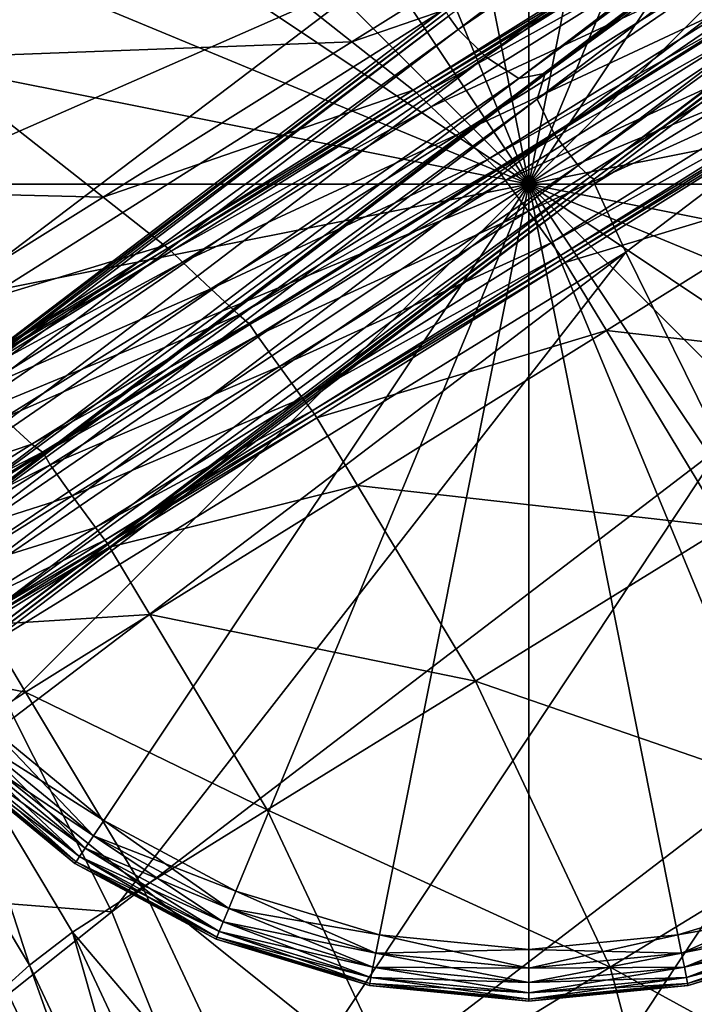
# Model space of a CAD drawing. Header units: millimetres. Extents: x 2387 to 13955, y -4964 to 364.
# Tile 346 of 656: x 6987 to 7017, y -4441 to -4397. Entities that reach past the tile are written whole.
import ezdxf

# ---------------------------------------------------------------- set-up
doc = ezdxf.new("R2010")
doc.units = ezdxf.units.MM
doc.header["$MEASUREMENT"] = 0
doc.layers.add('Predefinito', color=7, linetype='Continuous', true_color=0x000000)

msp = doc.modelspace()

# ---------------------------------------------------------------- linework, layer by layer
at = {"layer": 'Predefinito'}
for points in [[(7002.72, -4371.096), (7009.354, -4370.442), (7009.354, -4404.446)], [(7009.354, -4370.442, 12), (7002.72, -4371.096, 12), (7009.354, -4404.446, 12)], [(7009.354, -4370.442), (7015.987, -4371.096), (7009.354, -4404.446)], [(7015.987, -4371.096, 12), (7009.354, -4370.442, 12), (7009.354, -4404.446, 12)], [(6996.341, -4373.031), (7002.72, -4371.096), (7009.354, -4404.446)], [(7002.72, -4371.096, 12), (6996.341, -4373.031, 12), (7009.354, -4404.446, 12)], [(7015.987, -4371.096), (7022.366, -4373.031), (7009.354, -4404.446)], [(7022.366, -4373.031, 12), (7015.987, -4371.096, 12), (7009.354, -4404.446, 12)], [(6990.462, -4376.173), (6996.341, -4373.031), (7009.354, -4404.446)], [(6996.341, -4373.031, 12), (6990.462, -4376.173, 12), (7009.354, -4404.446, 12)], [(7022.366, -4373.031), (7028.245, -4376.173), (7009.354, -4404.446)], [(7028.245, -4376.173, 12), (7022.366, -4373.031, 12), (7009.354, -4404.446, 12)], [(6985.309, -4380.402), (6990.462, -4376.173), (7009.354, -4404.446)], [(6990.462, -4376.173, 12), (6985.309, -4380.402, 12), (7009.354, -4404.446, 12)], [(7028.245, -4376.173), (7033.398, -4380.402), (7009.354, -4404.446)], [(7033.398, -4380.402, 12), (7028.245, -4376.173, 12), (7009.354, -4404.446, 12)], [(7005.785, -4396.992, 608.036), (7006.214, -4397.57, 608.068), (7033.453, -4376.888, 730.443)], [(7034.691, -4378.108, 730.455), (7033.453, -4376.888, 730.443), (7006.214, -4397.57, 608.068)], [(7006.214, -4397.57, 608.068), (7007.451, -4398.791, 608.078), (7034.691, -4378.108, 730.455)], [(7036.154, -4379.07, 730.364), (7034.691, -4378.108, 730.455), (7007.451, -4398.791, 608.078)], [(7010.038, -4399.539, 607.764), (7010.52, -4399.153, 607.606), (7037.735, -4378.492, 729.908)], [(7037.735, -4378.492, 729.908), (7037.261, -4378.871, 730.091), (7010.038, -4399.539, 607.764)], [(7037.3, -4378.916, 730.091), (7037.735, -4378.492, 729.908), (7010.52, -4399.153, 607.606)], [(7008.919, -4399.749, 608), (7010.038, -4399.539, 607.764), (7037.261, -4378.871, 730.091)], [(7037.261, -4378.871, 730.091), (7036.154, -4379.07, 730.364), (7008.919, -4399.749, 608)], [(7036.966, -4379.989, 730.364), (7037.3, -4378.916, 730.091), (7010.078, -4399.584, 607.764)], [(7010.52, -4399.153, 607.606), (7010.078, -4399.584, 607.764), (7037.3, -4378.916, 730.091)], [(7007.451, -4398.791, 608.078), (7008.919, -4399.749, 608), (7036.154, -4379.07, 730.364)], [(7037.741, -4381.56, 730.456), (7036.966, -4379.989, 730.364), (7009.731, -4400.668, 608)], [(7010.078, -4399.584, 607.764), (7009.731, -4400.668, 608), (7036.966, -4379.989, 730.364)], [(6981.08, -4385.555), (6985.309, -4380.402), (7009.354, -4404.446)], [(6985.309, -4380.402, 12), (6981.08, -4385.555, 12), (7009.354, -4404.446, 12)], [(7033.398, -4380.402), (7037.627, -4385.555), (7009.354, -4404.446)], [(7037.627, -4385.555, 12), (7033.398, -4380.402, 12), (7009.354, -4404.446, 12)], [(7009.731, -4400.668, 608), (7010.501, -4402.243, 608.078), (7037.741, -4381.56, 730.456)], [(7038.799, -4382.94, 730.443), (7037.741, -4381.56, 730.456), (7010.501, -4402.243, 608.078)], [(7010.501, -4402.243, 608.078), (7011.56, -4403.622, 608.068), (7038.799, -4382.94, 730.443)], [(7039.318, -4383.438, 730.405), (7038.799, -4382.94, 730.443), (7011.56, -4403.622, 608.068)], [(6994.749, -4390.007, 608.078), (6983.206, -4383.76, 608.157), (6956.001, -4404.128, 485.82)], [(7011.56, -4403.622, 608.068), (7012.08, -4404.119, 608.035), (7039.318, -4383.438, 730.405)], [(7039.493, -4383.543, 730.38), (7039.318, -4383.438, 730.405), (7012.08, -4404.119, 608.035)], [(7012.08, -4404.119, 608.035), (7012.257, -4404.224, 608.013), (7039.493, -4383.543, 730.38)], [(7039.522, -4383.746, 730.405), (7039.493, -4383.543, 730.38), (7012.257, -4404.224, 608.013)], [(7012.257, -4404.224, 608.013), (7012.285, -4404.427, 608.035), (7039.522, -4383.746, 730.405)], [(7040.909, -4386.787, 730.443), (7039.522, -4383.746, 730.405), (7012.285, -4404.427, 608.035)], [(6977.938, -4391.433), (6981.08, -4385.555), (7009.354, -4404.446)], [(6981.08, -4385.555, 12), (6977.938, -4391.433, 12), (7009.354, -4404.446, 12)], [(7037.627, -4385.555), (7040.769, -4391.433), (7009.354, -4404.446)], [(7040.769, -4391.433, 12), (7037.627, -4385.555, 12), (7009.354, -4404.446, 12)], [(7012.285, -4404.427, 608.035), (7013.67, -4407.47, 608.068), (7040.909, -4386.787, 730.443)], [(7040.909, -4386.787, 730.443), (7013.67, -4407.47, 608.068), (7017.919, -4416.093, 608.078)], [(6956.001, -4404.128, 485.82), (6967.512, -4410.51, 485.701), (6994.749, -4390.007, 608.078)], [(7002.687, -4395.073, 608.068), (6994.749, -4390.007, 608.078), (6967.512, -4410.51, 485.701)], [(7012.553, -4391.216, 12.214), (7001.494, -4398.124, 12.214), (6993.626, -4391.91, 12.171)], [(7001.494, -4398.124, 12.214), (7012.553, -4391.216, 12.214), (7015.268, -4393.375, 12.345)], [(6993.626, -4391.91, 12.171), (6982.55, -4398.834, 12.171), (6971.081, -4391.492, 12.171)], [(6976.003, -4397.812), (6977.938, -4391.433), (7009.354, -4404.446)], [(6977.938, -4391.433, 12), (6976.003, -4397.812, 12), (7009.354, -4404.446, 12)], [(7040.769, -4391.433), (7042.704, -4397.812), (7009.354, -4404.446)], [(7042.704, -4397.812, 12), (7040.769, -4391.433, 12), (7009.354, -4404.446, 12)], [(6982.55, -4398.834, 12.171), (6993.626, -4391.91, 12.171), (7001.494, -4398.124, 12.214)], [(7015.268, -4393.375, 12.345), (7004.217, -4400.275, 12.345), (7001.494, -4398.124, 12.214)], [(7004.217, -4400.275, 12.345), (7015.268, -4393.375, 12.345), (7015.412, -4393.499, 12.432)], [(7015.412, -4393.499, 12.432), (7004.364, -4400.396, 12.432), (7004.217, -4400.275, 12.345)], [(7004.364, -4400.396, 12.432), (7015.412, -4393.499, 12.432), (7015.555, -4393.624, 12.345)], [(7015.555, -4393.624, 12.345), (7004.504, -4400.523, 12.345), (7004.364, -4400.396, 12.432)], [(7004.504, -4400.523, 12.345), (7015.555, -4393.624, 12.345), (7016.069, -4394.104, 12.214)], [(7016.069, -4394.104, 12.214), (7005.016, -4401.007, 12.214), (7004.504, -4400.523, 12.345)], [(7005.016, -4401.007, 12.214), (7016.069, -4394.104, 12.214), (7017.33, -4395.297, 12.171)], [(6967.512, -4410.51, 485.701), (6975.45, -4415.71, 485.693), (7002.687, -4395.073, 608.068)], [(7005.504, -4396.752, 608.036), (7002.687, -4395.073, 608.068), (6975.45, -4415.71, 485.693)], [(7017.33, -4395.297, 12.171), (7006.278, -4402.199, 12.171), (7005.016, -4401.007, 12.214)], [(7006.278, -4402.199, 12.171), (7017.33, -4395.297, 12.171), (7018.553, -4396.471, 12.487)], [(7018.553, -4396.471, 12.487), (7007.51, -4403.364, 12.487), (7006.278, -4402.199, 12.171)], [(7007.51, -4403.364, 12.487), (7018.553, -4396.471, 12.487), (7018.952, -4396.898, 13.435)], [(6975.45, -4415.71, 485.693), (6978.267, -4417.434, 485.668), (7005.504, -4396.752, 608.036)], [(7005.702, -4396.804, 608.015), (7005.504, -4396.752, 608.036), (6978.267, -4417.434, 485.668)], [(6978.267, -4417.434, 485.668), (6978.466, -4417.487, 485.651), (7005.702, -4396.804, 608.015)], [(7005.785, -4396.992, 608.036), (7005.702, -4396.804, 608.015), (6978.466, -4417.487, 485.651)], [(7018.952, -4396.898, 13.435), (7007.936, -4403.766, 13.435), (7007.51, -4403.364, 12.487)], [(7007.936, -4403.766, 13.435), (7018.952, -4396.898, 13.435), (7018.956, -4396.935, 14.068)], [(6978.466, -4417.487, 485.651), (6978.548, -4417.675, 485.668), (7005.785, -4396.992, 608.036)], [(7006.214, -4397.57, 608.068), (7005.785, -4396.992, 608.036), (6978.548, -4417.675, 485.668)], [(7018.956, -4396.935, 14.068), (7007.957, -4403.788, 14.068), (7007.936, -4403.766, 13.435)], [(7007.957, -4403.788, 14.068), (7018.956, -4396.935, 14.068), (7018.992, -4396.943, 13.435)], [(7018.992, -4396.943, 13.435), (7007.976, -4403.811, 13.435), (7007.957, -4403.788, 14.068)], [(7007.976, -4403.811, 13.435), (7018.992, -4396.943, 13.435), (7019.366, -4397.392, 12.487)], [(6978.548, -4417.675, 485.668), (6978.977, -4418.253, 485.693), (7006.214, -4397.57, 608.068)], [(7007.451, -4398.791, 608.078), (7006.214, -4397.57, 608.068), (6978.977, -4418.253, 485.693)], [(7019.366, -4397.392, 12.487), (7008.323, -4404.284, 12.487), (7007.976, -4403.811, 13.435)], [(7008.323, -4404.284, 12.487), (7019.366, -4397.392, 12.487), (7020.381, -4398.753, 12.171)], [(6975.35, -4404.446), (6976.003, -4397.812), (7009.354, -4404.446)], [(6976.003, -4397.812, 12), (6975.35, -4404.446, 12), (7009.354, -4404.446, 12)], [(7001.494, -4398.124, 12.214), (6990.434, -4405.033, 12.214), (6982.55, -4398.834, 12.171)], [(6990.434, -4405.033, 12.214), (7001.494, -4398.124, 12.214), (7004.217, -4400.275, 12.345)], [(7042.704, -4397.812), (7043.357, -4404.446), (7009.354, -4404.446)], [(7043.357, -4404.446, 12), (7042.704, -4397.812, 12), (7009.354, -4404.446, 12)], [(6973.321, -4404.605, 12.171), (6982.55, -4398.834, 12.171), (6990.434, -4405.033, 12.214)], [(6978.977, -4418.253, 485.693), (6980.215, -4419.474, 485.701), (7007.451, -4398.791, 608.078)], [(7008.919, -4399.749, 608), (7007.451, -4398.791, 608.078), (6980.215, -4419.474, 485.701)], [(7020.381, -4398.753, 12.171), (7009.328, -4405.653, 12.171), (7008.323, -4404.284, 12.487)], [(7009.328, -4405.653, 12.171), (7020.381, -4398.753, 12.171), (7021.409, -4400.154, 12.214)], [(7010.038, -4399.539, 607.764), (7008.919, -4399.749, 608), (6981.683, -4420.432, 485.639)], [(6981.683, -4420.432, 485.639), (6982.804, -4420.22, 485.452), (7010.038, -4399.539, 607.764)], [(7010.52, -4399.153, 607.606), (7010.038, -4399.539, 607.764), (6982.804, -4420.22, 485.452)], [(6982.804, -4420.22, 485.452), (6983.287, -4419.832, 485.327), (7010.52, -4399.153, 607.606)], [(7010.078, -4399.584, 607.764), (7010.52, -4399.153, 607.606), (6983.287, -4419.832, 485.327)], [(6980.215, -4419.474, 485.701), (6981.683, -4420.432, 485.639), (7008.919, -4399.749, 608)], [(6983.287, -4419.832, 485.327), (6982.843, -4420.264, 485.452), (7010.078, -4399.584, 607.764)], [(7009.731, -4400.668, 608), (7010.078, -4399.584, 607.764), (6982.843, -4420.264, 485.452)], [(7004.217, -4400.275, 12.345), (6993.166, -4407.174, 12.345), (6990.434, -4405.033, 12.214)], [(6993.166, -4407.174, 12.345), (7004.217, -4400.275, 12.345), (7004.364, -4400.396, 12.432)], [(7004.364, -4400.396, 12.432), (6993.316, -4407.293, 12.432), (6993.166, -4407.174, 12.345)], [(6993.316, -4407.293, 12.432), (7004.364, -4400.396, 12.432), (7004.504, -4400.523, 12.345)], [(7021.409, -4400.154, 12.214), (7010.356, -4407.053, 12.214), (7009.328, -4405.653, 12.171)], [(7010.356, -4407.053, 12.214), (7021.409, -4400.154, 12.214), (7021.821, -4400.723, 12.345)], [(7010.501, -4402.243, 608.078), (7009.731, -4400.668, 608), (6982.495, -4421.351, 485.639)], [(6982.843, -4420.264, 485.452), (6982.495, -4421.351, 485.639), (7009.731, -4400.668, 608)], [(7004.504, -4400.523, 12.345), (6993.454, -4407.422, 12.345), (6993.316, -4407.293, 12.432)], [(6993.454, -4407.422, 12.345), (7004.504, -4400.523, 12.345), (7005.016, -4401.007, 12.214)], [(7021.821, -4400.723, 12.345), (7010.772, -4407.619, 12.345), (7010.356, -4407.053, 12.214)], [(7010.772, -4407.619, 12.345), (7021.821, -4400.723, 12.345), (7021.925, -4400.877, 12.432)], [(7005.016, -4401.007, 12.214), (6993.963, -4407.909, 12.214), (6993.454, -4407.422, 12.345)], [(6993.963, -4407.909, 12.214), (7005.016, -4401.007, 12.214), (7006.278, -4402.199, 12.171)], [(7021.925, -4400.877, 12.432), (7010.878, -4407.772, 12.432), (7010.772, -4407.619, 12.345)], [(7010.878, -4407.772, 12.432), (7021.925, -4400.877, 12.432), (7022.028, -4401.032, 12.345)], [(7022.028, -4401.032, 12.345), (7010.978, -4407.929, 12.345), (7010.878, -4407.772, 12.432)], [(7010.978, -4407.929, 12.345), (7022.028, -4401.032, 12.345), (7023.871, -4404.054, 12.214)], [(6982.495, -4421.351, 485.639), (6983.265, -4422.926, 485.701), (7010.501, -4402.243, 608.078)], [(7011.56, -4403.622, 608.068), (7010.501, -4402.243, 608.078), (6983.265, -4422.926, 485.701)], [(7006.278, -4402.199, 12.171), (6995.225, -4409.101, 12.171), (6993.963, -4407.909, 12.214)], [(6995.225, -4409.101, 12.171), (7006.278, -4402.199, 12.171), (7007.51, -4403.364, 12.487)], [(7007.51, -4403.364, 12.487), (6996.467, -4410.256, 12.487), (6995.225, -4409.101, 12.171)], [(6996.467, -4410.256, 12.487), (7007.51, -4403.364, 12.487), (7007.936, -4403.766, 13.435)], [(6983.265, -4422.926, 485.701), (6984.324, -4424.305, 485.693), (7011.56, -4403.622, 608.068)], [(7012.08, -4404.119, 608.035), (7011.56, -4403.622, 608.068), (6984.324, -4424.305, 485.693)], [(7007.936, -4403.766, 13.435), (6996.919, -4410.634, 13.435), (6996.467, -4410.256, 12.487)], [(6996.919, -4410.634, 13.435), (7007.936, -4403.766, 13.435), (7007.957, -4403.788, 14.068)], [(7007.957, -4403.788, 14.068), (6996.958, -4410.641, 14.068), (6996.919, -4410.634, 13.435)], [(6996.958, -4410.641, 14.068), (7007.957, -4403.788, 14.068), (7007.976, -4403.811, 13.435)], [(7007.976, -4403.811, 13.435), (6996.959, -4410.68, 13.435), (6996.958, -4410.641, 14.068)], [(6996.959, -4410.68, 13.435), (7007.976, -4403.811, 13.435), (7008.323, -4404.284, 12.487)], [(6984.324, -4424.305, 485.693), (6984.844, -4424.801, 485.667), (7012.08, -4404.119, 608.035)], [(7012.257, -4404.224, 608.013), (7012.08, -4404.119, 608.035), (6984.844, -4424.801, 485.667)], [(6984.844, -4424.801, 485.667), (6985.021, -4424.906, 485.65), (7012.257, -4404.224, 608.013)], [(7012.285, -4404.427, 608.035), (7012.257, -4404.224, 608.013), (6985.021, -4424.906, 485.65)], [(7008.323, -4404.284, 12.487), (6997.28, -4411.175, 12.487), (6996.959, -4410.68, 13.435)], [(6997.28, -4411.175, 12.487), (7008.323, -4404.284, 12.487), (7009.328, -4405.653, 12.171)], [(7023.871, -4404.054, 12.214), (7012.805, -4410.944, 12.214), (7010.978, -4407.929, 12.345)], [(7012.805, -4410.944, 12.214), (7023.871, -4404.054, 12.214), (7029.196, -4412.81, 12.171)], [(6990.434, -4405.033, 12.214), (6981.218, -4410.79, 12.214), (6973.321, -4404.605, 12.171)], [(6976.003, -4411.08), (6975.35, -4404.446), (7009.354, -4404.446)], [(6975.35, -4404.446, 12), (6976.003, -4411.08, 12), (7009.354, -4404.446, 12)], [(6977.938, -4417.459), (6976.003, -4411.08), (7009.354, -4404.446)], [(6976.003, -4411.08, 12), (6977.938, -4417.459, 12), (7009.354, -4404.446, 12)], [(6981.08, -4423.338), (6977.938, -4417.459), (7009.354, -4404.446)], [(6977.938, -4417.459, 12), (6981.08, -4423.338, 12), (7009.354, -4404.446, 12)], [(6985.309, -4428.49), (6981.08, -4423.338), (7009.354, -4404.446)], [(6981.08, -4423.338, 12), (6985.309, -4428.49, 12), (7009.354, -4404.446, 12)], [(6985.021, -4424.906, 485.65), (6985.048, -4425.109, 485.667), (7012.285, -4404.427, 608.035)], [(7013.67, -4407.47, 608.068), (7012.285, -4404.427, 608.035), (6985.048, -4425.109, 485.667)], [(6990.462, -4432.719), (6985.309, -4428.49), (7009.354, -4404.446)], [(6985.309, -4428.49, 12), (6990.462, -4432.719, 12), (7009.354, -4404.446, 12)], [(6996.341, -4435.862), (6990.462, -4432.719), (7009.354, -4404.446)], [(6990.462, -4432.719, 12), (6996.341, -4435.862, 12), (7009.354, -4404.446, 12)], [(7002.72, -4437.797), (6996.341, -4435.862), (7009.354, -4404.446)], [(6996.341, -4435.862, 12), (7002.72, -4437.797, 12), (7009.354, -4404.446, 12)], [(7009.354, -4438.45), (7002.72, -4437.797), (7009.354, -4404.446)], [(7002.72, -4437.797, 12), (7009.354, -4438.45, 12), (7009.354, -4404.446, 12)], [(7015.987, -4437.797), (7009.354, -4438.45), (7009.354, -4404.446)], [(7022.366, -4435.861), (7015.987, -4437.797), (7009.354, -4404.446)], [(7028.245, -4432.719), (7022.366, -4435.861), (7009.354, -4404.446)], [(7033.398, -4428.49), (7028.245, -4432.719), (7009.354, -4404.446)], [(7037.627, -4423.338), (7033.398, -4428.49), (7009.354, -4404.446)], [(7040.769, -4417.459), (7037.627, -4423.338), (7009.354, -4404.446)], [(7042.704, -4411.08), (7040.769, -4417.459), (7009.354, -4404.446)], [(7043.357, -4404.446), (7042.704, -4411.08), (7009.354, -4404.446)], [(7009.354, -4438.45, 12), (7015.987, -4437.797, 12), (7009.354, -4404.446, 12)], [(7015.987, -4437.797, 12), (7022.366, -4435.861, 12), (7009.354, -4404.446, 12)], [(7022.366, -4435.861, 12), (7028.245, -4432.719, 12), (7009.354, -4404.446, 12)], [(7028.245, -4432.719, 12), (7033.398, -4428.49, 12), (7009.354, -4404.446, 12)], [(7033.398, -4428.49, 12), (7037.627, -4423.338, 12), (7009.354, -4404.446, 12)], [(7037.627, -4423.338, 12), (7040.769, -4417.459, 12), (7009.354, -4404.446, 12)], [(7040.769, -4417.459, 12), (7042.704, -4411.08, 12), (7009.354, -4404.446, 12)], [(7042.704, -4411.08, 12), (7043.357, -4404.446, 12), (7009.354, -4404.446, 12)], [(6981.218, -4410.79, 12.214), (6990.434, -4405.033, 12.214), (6993.166, -4407.174, 12.345)], [(7009.328, -4405.653, 12.171), (6998.275, -4412.552, 12.171), (6997.28, -4411.175, 12.487)], [(6998.275, -4412.552, 12.171), (7009.328, -4405.653, 12.171), (7010.356, -4407.053, 12.214)], [(6993.166, -4407.174, 12.345), (6983.957, -4412.924, 12.345), (6981.218, -4410.79, 12.214)], [(6983.957, -4412.924, 12.345), (6993.166, -4407.174, 12.345), (6993.316, -4407.293, 12.432)], [(6993.316, -4407.293, 12.432), (6984.109, -4413.041, 12.432), (6983.957, -4412.924, 12.345)], [(6984.109, -4413.041, 12.432), (6993.316, -4407.293, 12.432), (6993.454, -4407.422, 12.345)], [(6993.454, -4407.422, 12.345), (6984.246, -4413.172, 12.345), (6984.109, -4413.041, 12.432)], [(6984.246, -4413.172, 12.345), (6993.454, -4407.422, 12.345), (6993.963, -4407.909, 12.214)], [(7010.356, -4407.053, 12.214), (6999.303, -4413.952, 12.214), (6998.275, -4412.552, 12.171)], [(6999.303, -4413.952, 12.214), (7010.356, -4407.053, 12.214), (7010.772, -4407.619, 12.345)], [(6985.048, -4425.109, 485.667), (6986.47, -4428.152, 485.693), (7013.67, -4407.47, 608.068)], [(7013.67, -4407.47, 608.068), (6986.47, -4428.152, 485.693), (6990.826, -4436.776, 485.701)], [(6990.826, -4436.776, 485.701), (7017.919, -4416.093, 608.078), (7013.67, -4407.47, 608.068)], [(7010.772, -4407.619, 12.345), (6999.722, -4414.516, 12.345), (6999.303, -4413.952, 12.214)], [(6999.722, -4414.516, 12.345), (7010.772, -4407.619, 12.345), (7010.878, -4407.772, 12.432)], [(7010.878, -4407.772, 12.432), (6999.831, -4414.667, 12.432), (6999.722, -4414.516, 12.345)], [(6999.831, -4414.667, 12.432), (7010.878, -4407.772, 12.432), (7010.978, -4407.929, 12.345)], [(6993.963, -4407.909, 12.214), (6984.752, -4413.661, 12.214), (6984.246, -4413.172, 12.345)], [(6984.752, -4413.661, 12.214), (6993.963, -4407.909, 12.214), (6995.225, -4409.101, 12.171)], [(7010.978, -4407.929, 12.345), (6999.929, -4414.826, 12.345), (6999.831, -4414.667, 12.432)], [(6999.929, -4414.826, 12.345), (7010.978, -4407.929, 12.345), (7012.805, -4410.944, 12.214)], [(6995.225, -4409.101, 12.171), (6986.014, -4414.852, 12.171), (6984.752, -4413.661, 12.214)], [(6986.014, -4414.852, 12.171), (6995.225, -4409.101, 12.171), (6996.467, -4410.256, 12.487)], [(6996.467, -4410.256, 12.487), (6987.264, -4416, 12.487), (6986.014, -4414.852, 12.171)], [(6987.264, -4416, 12.487), (6996.467, -4410.256, 12.487), (6996.919, -4410.634, 13.435)], [(6996.919, -4410.634, 13.435), (6987.739, -4416.358, 13.435), (6987.264, -4416, 12.487)], [(6987.739, -4416.358, 13.435), (6996.919, -4410.634, 13.435), (6996.958, -4410.641, 14.068)], [(6996.958, -4410.641, 14.068), (6987.792, -4416.351, 14.068), (6987.739, -4416.358, 13.435)], [(6996.959, -4410.68, 13.435), (6987.779, -4416.403, 13.435), (6987.792, -4416.351, 14.068)], [(6987.779, -4416.403, 13.435), (6996.959, -4410.68, 13.435), (6997.28, -4411.175, 12.487)], [(6987.792, -4416.351, 14.068), (6996.958, -4410.641, 14.068), (6996.959, -4410.68, 13.435)], [(6997.28, -4411.175, 12.487), (6988.077, -4416.919, 12.487), (6987.779, -4416.403, 13.435)], [(6988.077, -4416.919, 12.487), (6997.28, -4411.175, 12.487), (6998.275, -4412.552, 12.171)], [(7012.805, -4410.944, 12.214), (7001.738, -4417.834, 12.214), (6999.929, -4414.826, 12.345)], [(7001.738, -4417.834, 12.214), (7012.805, -4410.944, 12.214), (7018.091, -4419.67, 12.171)], [(7029.196, -4412.81, 12.171), (7018.091, -4419.67, 12.171), (7012.805, -4410.944, 12.214)], [(6998.275, -4412.552, 12.171), (6989.063, -4418.302, 12.171), (6988.077, -4416.919, 12.487)], [(6989.063, -4418.302, 12.171), (6998.275, -4412.552, 12.171), (6999.303, -4413.952, 12.214)], [(6999.303, -4413.952, 12.214), (6990.092, -4419.702, 12.214), (6989.063, -4418.302, 12.171)], [(6990.092, -4419.702, 12.214), (6999.303, -4413.952, 12.214), (6999.722, -4414.516, 12.345)], [(6980.487, -4418.303, 12.171), (6986.014, -4414.852, 12.171), (6987.264, -4416, 12.487)], [(6999.722, -4414.516, 12.345), (6990.514, -4420.264, 12.345), (6990.092, -4419.702, 12.214)], [(6990.514, -4420.264, 12.345), (6999.722, -4414.516, 12.345), (6999.831, -4414.667, 12.432)], [(6999.831, -4414.667, 12.432), (6990.626, -4420.413, 12.432), (6990.514, -4420.264, 12.345)], [(6990.626, -4420.413, 12.432), (6999.831, -4414.667, 12.432), (6999.929, -4414.826, 12.345)], [(6999.929, -4414.826, 12.345), (6990.72, -4420.573, 12.345), (6990.626, -4420.413, 12.432)], [(6990.72, -4420.573, 12.345), (6999.929, -4414.826, 12.345), (7001.738, -4417.834, 12.214)], [(6987.264, -4416, 12.487), (6981.743, -4419.446, 12.487), (6980.487, -4418.303, 12.171)], [(6981.743, -4419.446, 12.487), (6987.264, -4416, 12.487), (6987.739, -4416.358, 13.435)], [(7017.919, -4416.093, 608.078), (6990.826, -4436.776, 485.701), (6995.866, -4449.332, 485.701)], [(6995.866, -4449.332, 485.701), (7022.885, -4428.649, 608.078), (7017.919, -4416.093, 608.078)], [(6987.739, -4416.358, 13.435), (6982.231, -4419.792, 13.435), (6981.743, -4419.446, 12.487)], [(6982.231, -4419.792, 13.435), (6987.739, -4416.358, 13.435), (6987.792, -4416.351, 14.068)], [(6987.792, -4416.351, 14.068), (6982.293, -4419.778, 14.068), (6982.231, -4419.792, 13.435)], [(6982.271, -4419.837, 13.435), (6987.779, -4416.403, 13.435), (6988.077, -4416.919, 12.487)], [(6987.779, -4416.403, 13.435), (6982.271, -4419.837, 13.435), (6982.293, -4419.778, 14.068)], [(6982.293, -4419.778, 14.068), (6987.792, -4416.351, 14.068), (6987.779, -4416.403, 13.435)], [(6988.077, -4416.919, 12.487), (6982.555, -4420.364, 12.487), (6982.271, -4419.837, 13.435)], [(6982.555, -4420.364, 12.487), (6988.077, -4416.919, 12.487), (6989.063, -4418.302, 12.171)], [(7001.738, -4417.834, 12.214), (6992.516, -4423.575, 12.214), (6990.72, -4420.573, 12.345)], [(6992.516, -4423.575, 12.214), (7001.738, -4417.834, 12.214), (7006.986, -4426.531, 12.171)], [(7018.091, -4419.67, 12.171), (7006.986, -4426.531, 12.171), (7001.738, -4417.834, 12.214)], [(6989.063, -4418.302, 12.171), (6983.537, -4421.752, 12.171), (6982.555, -4420.364, 12.487)], [(6983.537, -4421.752, 12.171), (6989.063, -4418.302, 12.171), (6990.092, -4419.702, 12.214)], [(7006.986, -4426.531, 12.171), (7018.091, -4419.67, 12.171), (7024.12, -4432.433, 12.171)], [(6990.092, -4419.702, 12.214), (6984.565, -4423.151, 12.214), (6983.537, -4421.752, 12.171)], [(6984.565, -4423.151, 12.214), (6990.092, -4419.702, 12.214), (6990.514, -4420.264, 12.345)], [(6990.514, -4420.264, 12.345), (6984.99, -4423.712, 12.345), (6984.565, -4423.151, 12.214)], [(6984.99, -4423.712, 12.345), (6990.514, -4420.264, 12.345), (6990.626, -4420.413, 12.432)], [(6990.626, -4420.413, 12.432), (6985.102, -4423.86, 12.432), (6984.99, -4423.712, 12.345)], [(6985.102, -4423.86, 12.432), (6990.626, -4420.413, 12.432), (6990.72, -4420.573, 12.345)], [(6990.72, -4420.573, 12.345), (6985.195, -4424.022, 12.345), (6985.102, -4423.86, 12.432)], [(6985.195, -4424.022, 12.345), (6990.72, -4420.573, 12.345), (6992.516, -4423.575, 12.214)], [(6992.516, -4423.575, 12.214), (6986.983, -4427.02, 12.214), (6985.195, -4424.022, 12.345)], [(6986.983, -4427.02, 12.214), (6992.516, -4423.575, 12.214), (6997.731, -4432.248, 12.171)], [(7006.986, -4426.531, 12.171), (6997.731, -4432.248, 12.171), (6992.516, -4423.575, 12.214)], [(6982.109, -4426.043, 12.432), (6985.195, -4424.022, 12.345), (6986.983, -4427.02, 12.214)], [(6986.983, -4427.02, 12.214), (6983.888, -4429.041, 12.303), (6982.109, -4426.043, 12.432)], [(6997.731, -4432.248, 12.171), (7006.986, -4426.531, 12.171), (7012.971, -4439.241, 12.171)], [(7024.12, -4432.433, 12.171), (7012.971, -4439.241, 12.171), (7006.986, -4426.531, 12.171)], [(6983.888, -4429.041, 12.303), (6986.983, -4427.02, 12.214), (6992.179, -4435.679, 12.171)], [(6997.731, -4432.248, 12.171), (6992.179, -4435.679, 12.171), (6986.983, -4427.02, 12.214)], [(6990.826, -4436.776, 485.701), (6986.47, -4428.152, 485.693), (6976.684, -4435.666, 440.492)], [(6984.723, -4429.077, 0.08), (6985.309, -4428.49), (6990.462, -4432.719)], [(6985.309, -4428.49, 12), (6984.723, -4429.077, 11.92), (6990.001, -4433.409, 11.92)], [(6990.001, -4433.409, 11.92), (6990.462, -4432.719, 12), (6985.309, -4428.49, 12)], [(7022.885, -4428.649, 608.078), (6995.866, -4449.332, 485.701), (6999.338, -4464.173, 485.702)], [(6999.338, -4464.173, 485.702), (7026.422, -4443.491, 608.078), (7022.885, -4428.649, 608.078)], [(6987.163, -4439.147, 12.524), (6981.982, -4430.51, 12.568), (6983.888, -4429.041, 12.303)], [(6983.888, -4429.041, 12.303), (6989.074, -4437.689, 12.259), (6987.163, -4439.147, 12.524)], [(6992.179, -4435.679, 12.171), (6989.074, -4437.689, 12.259), (6983.888, -4429.041, 12.303)], [(6984.267, -4429.533, 0.32), (6984.723, -4429.077, 0.08), (6990.001, -4433.409, 0.08)], [(6984.723, -4429.077, 11.92), (6984.267, -4429.533, 11.68), (6989.643, -4433.945, 11.68)], [(6990.462, -4432.719), (6990.001, -4433.409, 0.08), (6984.723, -4429.077, 0.08)], [(6989.643, -4433.945, 11.68), (6990.001, -4433.409, 11.92), (6984.723, -4429.077, 11.92)], [(6983.941, -4429.858, 0.72), (6984.267, -4429.533, 0.32), (6989.643, -4433.945, 0.32)], [(6984.267, -4429.533, 11.68), (6983.941, -4429.858, 11.28), (6989.387, -4434.328, 11.28)], [(6990.001, -4433.409, 0.08), (6989.643, -4433.945, 0.32), (6984.267, -4429.533, 0.32)], [(6989.387, -4434.328, 11.28), (6989.643, -4433.945, 11.68), (6984.267, -4429.533, 11.68)], [(6983.681, -4430.119, 2), (6983.746, -4430.054, 1.28), (6989.234, -4434.558, 1.28)], [(6983.746, -4430.054, 10.72), (6983.681, -4430.119, 10), (6989.183, -4434.634, 10)], [(6983.681, -4430.119, 2), (6989.183, -4434.634, 2), (6989.183, -4434.634, 6)], [(6989.183, -4434.634, 6), (6983.681, -4430.119, 6), (6983.681, -4430.119, 2)], [(6983.681, -4430.119, 6), (6989.183, -4434.634, 6), (6989.183, -4434.634, 10)], [(6989.183, -4434.634, 10), (6983.681, -4430.119, 10), (6983.681, -4430.119, 6)], [(6989.234, -4434.558, 1.28), (6989.183, -4434.634, 2), (6983.681, -4430.119, 2)], [(6983.746, -4430.054, 1.28), (6983.941, -4429.858, 0.72), (6989.387, -4434.328, 0.72)], [(6983.941, -4429.858, 11.28), (6983.746, -4430.054, 10.72), (6989.234, -4434.558, 10.72)], [(6989.183, -4434.634, 10), (6989.234, -4434.558, 10.72), (6983.746, -4430.054, 10.72)], [(6989.387, -4434.328, 0.72), (6989.234, -4434.558, 1.28), (6983.746, -4430.054, 1.28)], [(6989.643, -4433.945, 0.32), (6989.387, -4434.328, 0.72), (6983.941, -4429.858, 0.72)], [(6989.234, -4434.558, 10.72), (6989.387, -4434.328, 11.28), (6983.941, -4429.858, 11.28)], [(6981.982, -4430.51, 12.568), (6987.163, -4439.147, 12.524), (6986.085, -4440.119, 12.873)], [(6992.179, -4435.679, 12.171), (6997.731, -4432.248, 12.171), (7003.681, -4444.915, 12.171)], [(7012.971, -4439.241, 12.171), (7003.681, -4444.915, 12.171), (6997.731, -4432.248, 12.171)], [(6990.001, -4433.409, 0.08), (6990.462, -4432.719), (6996.341, -4435.862)], [(6990.462, -4432.719, 12), (6990.001, -4433.409, 11.92), (6996.024, -4436.628, 11.92)], [(6996.024, -4436.628, 11.92), (6996.341, -4435.862, 12), (6990.462, -4432.719, 12)], [(7012.971, -4439.241, 12.171), (7024.12, -4432.433, 12.171), (7028.175, -4447.557, 12.171)], [(6989.643, -4433.945, 0.32), (6990.001, -4433.409, 0.08), (6996.024, -4436.628, 0.08)], [(6990.001, -4433.409, 11.92), (6989.643, -4433.945, 11.68), (6995.777, -4437.223, 11.68)], [(6996.341, -4435.862), (6996.024, -4436.628, 0.08), (6990.001, -4433.409, 0.08)], [(6995.777, -4437.223, 11.68), (6996.024, -4436.628, 11.92), (6990.001, -4433.409, 11.92)], [(6989.387, -4434.328, 0.72), (6989.643, -4433.945, 0.32), (6995.777, -4437.223, 0.32)], [(6989.643, -4433.945, 11.68), (6989.387, -4434.328, 11.28), (6995.601, -4437.649, 11.28)], [(6996.024, -4436.628, 0.08), (6995.777, -4437.223, 0.32), (6989.643, -4433.945, 0.32)], [(6995.601, -4437.649, 11.28), (6995.777, -4437.223, 11.68), (6989.643, -4433.945, 11.68)], [(6989.234, -4434.558, 1.28), (6989.387, -4434.328, 0.72), (6995.601, -4437.649, 0.72)], [(6989.387, -4434.328, 11.28), (6989.234, -4434.558, 10.72), (6995.495, -4437.904, 10.72)], [(6995.777, -4437.223, 0.32), (6995.601, -4437.649, 0.72), (6989.387, -4434.328, 0.72)], [(6995.495, -4437.904, 10.72), (6995.601, -4437.649, 11.28), (6989.387, -4434.328, 11.28)], [(6989.183, -4434.634, 2), (6989.234, -4434.558, 1.28), (6995.495, -4437.904, 1.28)], [(6989.234, -4434.558, 10.72), (6989.183, -4434.634, 10), (6995.46, -4437.989, 10)], [(6989.183, -4434.634, 2), (6995.46, -4437.989, 2), (6995.46, -4437.989, 6)], [(6995.46, -4437.989, 6), (6989.183, -4434.634, 6), (6989.183, -4434.634, 2)], [(6989.183, -4434.634, 6), (6995.46, -4437.989, 6), (6995.46, -4437.989, 10)], [(6995.46, -4437.989, 10), (6989.183, -4434.634, 10), (6989.183, -4434.634, 6)], [(6995.495, -4437.904, 1.28), (6995.46, -4437.989, 2), (6989.183, -4434.634, 2)], [(6995.46, -4437.989, 10), (6995.495, -4437.904, 10.72), (6989.234, -4434.558, 10.72)], [(6995.601, -4437.649, 0.72), (6995.495, -4437.904, 1.28), (6989.234, -4434.558, 1.28)], [(6976.684, -4435.666, 440.492), (6981.364, -4444.29, 440.494), (6990.826, -4436.776, 485.701)], [(6989.074, -4437.689, 12.259), (6992.179, -4435.679, 12.171), (6998.107, -4448.319, 12.171)], [(7003.681, -4444.915, 12.171), (6998.107, -4448.319, 12.171), (6992.179, -4435.679, 12.171)], [(6996.024, -4436.628, 0.08), (6996.341, -4435.862), (7002.72, -4437.797)], [(6996.341, -4435.862, 12), (6996.024, -4436.628, 11.92), (7002.558, -4438.61, 11.92)], [(7002.558, -4438.61, 11.92), (7002.72, -4437.797, 12), (6996.341, -4435.862, 12)], [(7016.149, -4438.61, 0.08), (7015.987, -4437.797), (7022.366, -4435.861)], [(7022.684, -4436.627, 11.92), (7022.366, -4435.861, 12), (7015.987, -4437.797, 12)], [(7022.366, -4435.861), (7022.684, -4436.627, 0.08), (7016.149, -4438.61, 0.08)], [(6995.777, -4437.223, 0.32), (6996.024, -4436.628, 0.08), (7002.558, -4438.61, 0.08)], [(6996.024, -4436.628, 11.92), (6995.777, -4437.223, 11.68), (7002.432, -4439.242, 11.68)], [(7002.72, -4437.797), (7002.558, -4438.61, 0.08), (6996.024, -4436.628, 0.08)], [(7002.432, -4439.242, 11.68), (7002.558, -4438.61, 11.92), (6996.024, -4436.628, 11.92)], [(7015.987, -4437.797, 12), (7016.149, -4438.61, 11.92), (7022.684, -4436.627, 11.92)], [(7016.275, -4439.242, 0.32), (7016.149, -4438.61, 0.08), (7022.684, -4436.627, 0.08)], [(7022.93, -4437.223, 11.68), (7022.684, -4436.627, 11.92), (7016.149, -4438.61, 11.92)], [(7022.684, -4436.627, 0.08), (7022.93, -4437.223, 0.32), (7016.275, -4439.242, 0.32)], [(6995.866, -4449.332, 485.701), (6990.826, -4436.776, 485.701), (6981.364, -4444.29, 440.494)], [(6995.601, -4437.649, 0.72), (6995.777, -4437.223, 0.32), (7002.432, -4439.242, 0.32)], [(6995.777, -4437.223, 11.68), (6995.601, -4437.649, 11.28), (7002.342, -4439.694, 11.28)], [(7002.558, -4438.61, 0.08), (7002.432, -4439.242, 0.32), (6995.777, -4437.223, 0.32)], [(7002.342, -4439.694, 11.28), (7002.432, -4439.242, 11.68), (6995.777, -4437.223, 11.68)], [(7016.149, -4438.61, 11.92), (7016.275, -4439.242, 11.68), (7022.93, -4437.223, 11.68)], [(7016.365, -4439.694, 0.72), (7016.275, -4439.242, 0.32), (7022.93, -4437.223, 0.32)], [(7023.107, -4437.649, 11.28), (7022.93, -4437.223, 11.68), (7016.275, -4439.242, 11.68)], [(7022.93, -4437.223, 0.32), (7023.107, -4437.649, 0.72), (7016.365, -4439.694, 0.72)], [(6993.083, -4451.747, 12.52), (6987.163, -4439.147, 12.524), (6989.074, -4437.689, 12.259)], [(6989.074, -4437.689, 12.259), (6994.993, -4450.31, 12.258), (6993.083, -4451.747, 12.52)], [(6998.107, -4448.319, 12.171), (6994.993, -4450.31, 12.258), (6989.074, -4437.689, 12.259)], [(6995.46, -4437.989, 2), (6995.495, -4437.904, 1.28), (7002.288, -4439.965, 1.28)], [(6995.495, -4437.904, 10.72), (6995.46, -4437.989, 10), (7002.27, -4440.055, 10)], [(6995.46, -4437.989, 2), (7002.27, -4440.055, 2), (7002.27, -4440.055, 6)], [(7002.27, -4440.055, 6), (6995.46, -4437.989, 6), (6995.46, -4437.989, 2)], [(6995.46, -4437.989, 6), (7002.27, -4440.055, 6), (7002.27, -4440.055, 10)], [(7002.27, -4440.055, 10), (6995.46, -4437.989, 10), (6995.46, -4437.989, 6)], [(7002.288, -4439.965, 1.28), (7002.27, -4440.055, 2), (6995.46, -4437.989, 2)], [(6995.495, -4437.904, 1.28), (6995.601, -4437.649, 0.72), (7002.342, -4439.694, 0.72)], [(6995.601, -4437.649, 11.28), (6995.495, -4437.904, 10.72), (7002.288, -4439.965, 10.72)], [(7002.27, -4440.055, 10), (7002.288, -4439.965, 10.72), (6995.495, -4437.904, 10.72)], [(7002.342, -4439.694, 0.72), (7002.288, -4439.965, 1.28), (6995.495, -4437.904, 1.28)], [(7002.432, -4439.242, 0.32), (7002.342, -4439.694, 0.72), (6995.601, -4437.649, 0.72)], [(7002.288, -4439.965, 10.72), (7002.342, -4439.694, 11.28), (6995.601, -4437.649, 11.28)], [(7002.558, -4438.61, 0.08), (7002.72, -4437.797), (7009.354, -4438.45)], [(7002.72, -4437.797, 12), (7002.558, -4438.61, 11.92), (7009.354, -4439.279, 11.92)], [(7009.354, -4439.279, 11.92), (7009.354, -4438.45, 12), (7002.72, -4437.797, 12)], [(7015.987, -4437.797), (7016.149, -4438.61, 0.08), (7009.354, -4439.279, 0.08)], [(7009.354, -4439.279, 0.08), (7009.354, -4438.45), (7015.987, -4437.797)], [(7016.149, -4438.61, 11.92), (7015.987, -4437.797, 12), (7009.354, -4438.45, 12)], [(7016.275, -4439.242, 11.68), (7016.365, -4439.694, 11.28), (7023.107, -4437.649, 11.28)], [(7016.419, -4439.965, 1.28), (7016.365, -4439.694, 0.72), (7023.107, -4437.649, 0.72)], [(7023.212, -4437.904, 10.72), (7023.107, -4437.649, 11.28), (7016.365, -4439.694, 11.28)], [(7016.365, -4439.694, 11.28), (7016.419, -4439.965, 10.72), (7023.212, -4437.904, 10.72)], [(7023.107, -4437.649, 0.72), (7023.212, -4437.904, 1.28), (7016.419, -4439.965, 1.28)], [(7016.437, -4440.055, 2), (7016.419, -4439.965, 1.28), (7023.212, -4437.904, 1.28)], [(7023.248, -4437.989, 10), (7023.212, -4437.904, 10.72), (7016.419, -4439.965, 10.72)], [(7016.419, -4439.965, 10.72), (7016.437, -4440.055, 10), (7023.248, -4437.989, 10)], [(7023.212, -4437.904, 1.28), (7023.248, -4437.989, 2), (7016.437, -4440.055, 2)], [(7016.437, -4440.055, 2), (7023.248, -4437.989, 2), (7023.248, -4437.989, 6)], [(7023.248, -4437.989, 6), (7016.437, -4440.055, 6), (7016.437, -4440.055, 2)], [(7016.437, -4440.055, 6), (7023.248, -4437.989, 6), (7023.248, -4437.989, 10)], [(7023.248, -4437.989, 10), (7016.437, -4440.055, 10), (7016.437, -4440.055, 6)], [(7009.354, -4438.45), (7009.354, -4439.279, 0.08), (7002.558, -4438.61, 0.08)], [(7009.354, -4438.45, 12), (7009.354, -4439.279, 11.92), (7016.149, -4438.61, 11.92)], [(7002.432, -4439.242, 0.32), (7002.558, -4438.61, 0.08), (7009.354, -4439.279, 0.08)], [(7002.558, -4438.61, 11.92), (7002.432, -4439.242, 11.68), (7009.354, -4439.924, 11.68)], [(7009.354, -4439.924, 11.68), (7009.354, -4439.279, 11.92), (7002.558, -4438.61, 11.92)], [(7016.149, -4438.61, 0.08), (7016.275, -4439.242, 0.32), (7009.354, -4439.924, 0.32)], [(7009.354, -4439.924, 0.32), (7009.354, -4439.279, 0.08), (7016.149, -4438.61, 0.08)], [(7016.275, -4439.242, 11.68), (7016.149, -4438.61, 11.92), (7009.354, -4439.279, 11.92)], [(6992.007, -4452.706, 12.867), (6986.085, -4440.119, 12.873), (6987.163, -4439.147, 12.524)], [(6987.163, -4439.147, 12.524), (6993.083, -4451.747, 12.52), (6992.007, -4452.706, 12.867)], [(7002.342, -4439.694, 0.72), (7002.432, -4439.242, 0.32), (7009.354, -4439.924, 0.32)], [(7002.432, -4439.242, 11.68), (7002.342, -4439.694, 11.28), (7009.354, -4440.384, 11.28)], [(7009.354, -4439.279, 0.08), (7009.354, -4439.924, 0.32), (7002.432, -4439.242, 0.32)], [(7009.354, -4440.384, 11.28), (7009.354, -4439.924, 11.68), (7002.432, -4439.242, 11.68)], [(7003.681, -4444.915, 12.171), (7012.971, -4439.241, 12.171), (7016.996, -4454.288, 12.171)], [(7016.275, -4439.242, 0.32), (7016.365, -4439.694, 0.72), (7009.354, -4440.384, 0.72)], [(7009.354, -4440.384, 0.72), (7009.354, -4439.924, 0.32), (7016.275, -4439.242, 0.32)], [(7016.365, -4439.694, 11.28), (7016.275, -4439.242, 11.68), (7009.354, -4439.924, 11.68)], [(7009.354, -4439.279, 11.92), (7009.354, -4439.924, 11.68), (7016.275, -4439.242, 11.68)], [(7028.175, -4447.557, 12.171), (7016.996, -4454.288, 12.171), (7012.971, -4439.241, 12.171)], [(7002.288, -4439.965, 1.28), (7002.342, -4439.694, 0.72), (7009.354, -4440.384, 0.72)], [(7002.342, -4439.694, 11.28), (7002.288, -4439.965, 10.72), (7009.354, -4440.661, 10.72)], [(7009.354, -4439.924, 0.32), (7009.354, -4440.384, 0.72), (7002.342, -4439.694, 0.72)], [(7009.354, -4440.661, 10.72), (7009.354, -4440.384, 11.28), (7002.342, -4439.694, 11.28)], [(7016.365, -4439.694, 0.72), (7016.419, -4439.965, 1.28), (7009.354, -4440.661, 1.28)], [(7009.354, -4440.661, 1.28), (7009.354, -4440.384, 0.72), (7016.365, -4439.694, 0.72)], [(7016.419, -4439.965, 10.72), (7016.365, -4439.694, 11.28), (7009.354, -4440.384, 11.28)], [(7009.354, -4439.924, 11.68), (7009.354, -4440.384, 11.28), (7016.365, -4439.694, 11.28)], [(6985.481, -4440.67, 13.212), (6986.085, -4440.119, 12.873), (6992.007, -4452.706, 12.867)], [(7002.27, -4440.055, 2), (7002.288, -4439.965, 1.28), (7009.354, -4440.661, 1.28)], [(7002.288, -4439.965, 10.72), (7002.27, -4440.055, 10), (7009.354, -4440.753, 10)], [(7002.27, -4440.055, 2), (7009.354, -4440.753, 2), (7009.354, -4440.753, 6)], [(7009.354, -4440.753, 6), (7002.27, -4440.055, 6), (7002.27, -4440.055, 2)], [(7002.27, -4440.055, 6), (7009.354, -4440.753, 6), (7009.354, -4440.753, 10)], [(7009.354, -4440.753, 10), (7002.27, -4440.055, 10), (7002.27, -4440.055, 6)], [(7009.354, -4440.661, 1.28), (7009.354, -4440.753, 2), (7002.27, -4440.055, 2)], [(7009.354, -4440.753, 10), (7009.354, -4440.661, 10.72), (7002.288, -4439.965, 10.72)], [(7009.354, -4440.384, 0.72), (7009.354, -4440.661, 1.28), (7002.288, -4439.965, 1.28)], [(7016.419, -4439.965, 1.28), (7016.437, -4440.055, 2), (7009.354, -4440.753, 2)], [(7009.354, -4440.753, 2), (7009.354, -4440.661, 1.28), (7016.419, -4439.965, 1.28)], [(7016.437, -4440.055, 10), (7016.419, -4439.965, 10.72), (7009.354, -4440.661, 10.72)], [(7009.354, -4440.384, 11.28), (7009.354, -4440.661, 10.72), (7016.419, -4439.965, 10.72)], [(7009.354, -4440.753, 2), (7016.437, -4440.055, 2), (7016.437, -4440.055, 6)], [(7016.437, -4440.055, 6), (7009.354, -4440.753, 6), (7009.354, -4440.753, 2)], [(7009.354, -4440.753, 6), (7016.437, -4440.055, 6), (7016.437, -4440.055, 10)], [(7016.437, -4440.055, 10), (7009.354, -4440.753, 10), (7009.354, -4440.753, 6)], [(7009.354, -4440.661, 10.72), (7009.354, -4440.753, 10), (7016.437, -4440.055, 10)], [(6985.094, -4441.023, 13.434), (6985.481, -4440.67, 13.212), (6991.396, -4453.264, 13.208)], [(6992.007, -4452.706, 12.867), (6991.396, -4453.264, 13.208), (6985.481, -4440.67, 13.212)]]:
    msp.add_3dface(points, dxfattribs=at)

doc.saveas('drawing.dxf')
